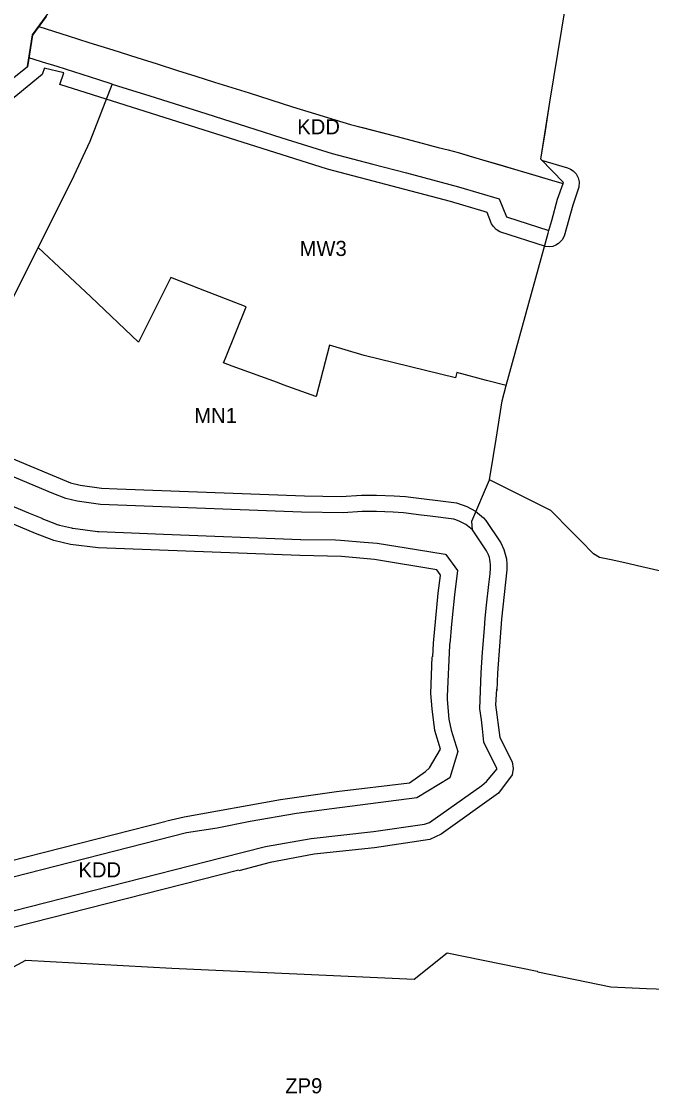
# Model space of a CAD drawing. Extents: x 7428103 to 7431580, y 5545880 to 5549002.
# Drawn here: x 7429564.3 to 7429795.6, y 5548339 to 5548732.6 of the extents above; entities that cross this region are included whole.
import ezdxf

# ---------------------------------------------------------------- set-up
doc = ezdxf.new("R2010")
doc.units = 0
for name, color, linetype in [('CZ_L_granica obszaru objętego planem', 7, 'Continuous'), ('CZ_L_linie rozgraniczające tereny o różnym przeznaczeniu oraz różnych warunkach ich zabudowy i zagospodarowania', 7, 'Continuous'), ('CZ_L_maksymalne nieprzekraczalne linie zabudowy', 7, 'Continuous'), ('CZ_L_opisy_linie rozgraniczające tereny o różnym przeznaczeniu oraz różnych warunkach ich zabudowy i zagospodarowania', 7, 'Continuous'), ('CZYŻYNY - REJON ULICY ŚLIWKOWEJ', 7, 'Continuous')]:
    doc.layers.add(name, color=color, linetype=linetype)

msp = doc.modelspace()

# ---------------------------------------------------------------- linework, layer by layer
at = {"layer": 'CZ_L_granica obszaru objętego planem'}
for p, q in [((7429568.3, 5548727.63), (7429578.43, 5548741.47)), ((7429566.53, 5548715.99), (7429568.3, 5548727.63)), ((7429557.12, 5548708.39), (7429566.53, 5548715.99))]:
    msp.add_line(p, q, dxfattribs=at)
at = {"layer": 'CZ_L_linie rozgraniczające tereny o różnym przeznaczeniu oraz różnych warunkach ich zabudowy i zagospodarowania'}
for p, q in [((7429573.67, 5548717.16), (7429567.06, 5548719.25)), ((7429574.92, 5548716.76), (7429573.67, 5548717.16)), ((7429577.41, 5548715.98), (7429574.92, 5548716.76)), ((7429592.65, 5548711.16), (7429577.41, 5548715.98)), ((7429597.65, 5548709.58), (7429592.65, 5548711.16)), ((7429589.51, 5548688.68), (7429597.65, 5548709.39)), ((7429597.65, 5548709.39), (7429597.65, 5548709.58)), ((7429597.65, 5548709.58), (7429605.05, 5548707.24)), ((7429605.05, 5548707.24), (7429611.04, 5548705.35)), ((7429611.04, 5548705.35), (7429632.29, 5548698.64)), ((7429632.29, 5548698.64), (7429649.92, 5548693.07)), ((7429649.92, 5548693.07), (7429659.92, 5548689.91)), ((7429582.78, 5548674.16), (7429589.51, 5548688.68)), ((7429659.92, 5548689.91), (7429678.32, 5548684.15)), ((7429678.32, 5548684.15), (7429693.32, 5548680.22)), ((7429693.32, 5548680.22), (7429705.58, 5548677.01)), ((7429705.58, 5548677.01), (7429724.7, 5548671.92)), ((7429570.43, 5548649.63), (7429582.78, 5548674.16)), ((7429724.7, 5548671.92), (7429739.68, 5548667.45)), ((7429761.04, 5548667.34), (7429763.06, 5548673.06)), ((7429739.68, 5548667.45), (7429742.32, 5548660.81)), ((7429758.9, 5548659.54), (7429761.04, 5548667.34)), ((7429742.32, 5548660.81), (7429757.88, 5548655.84)), ((7429757.88, 5548655.84), (7429758.9, 5548659.54)), ((7429750.54, 5548629.21), (7429757.6, 5548654.82)), ((7429757.6, 5548654.82), (7429757.88, 5548655.84)), ((7429559.62, 5548627.96), (7429570.43, 5548649.63)), ((7429589.72, 5548631.45), (7429570.43, 5548649.63)), ((7429619.11, 5548638.53), (7429616.9, 5548634.12)), ((7429629.35, 5548634.57), (7429619.11, 5548638.53)), ((7429589.72, 5548631.44), (7429589.72, 5548631.45)), ((7429607.23, 5548614.83), (7429589.72, 5548631.44)), ((7429616.9, 5548634.12), (7429607.23, 5548614.83)), ((7429646.75, 5548627.85), (7429629.35, 5548634.57)), ((7429639.14, 5548608.94), (7429646.75, 5548627.85)), ((7429742.22, 5548598.99), (7429750.54, 5548629.21)), ((7429677.36, 5548613.74), (7429672.42, 5548594.85)), ((7429690.04, 5548609.96), (7429677.36, 5548613.74)), ((7429638.45, 5548607.2), (7429639.14, 5548608.94)), ((7429723.54, 5548601.73), (7429690.04, 5548609.96)), ((7429641.66, 5548606.02), (7429638.45, 5548607.2)), ((7429658.29, 5548599.98), (7429641.66, 5548606.02)), ((7429724.1, 5548603.7), (7429723.54, 5548601.73)), ((7429735.01, 5548600.8), (7429724.1, 5548603.7)), ((7429660.4, 5548599.21), (7429658.29, 5548599.98)), ((7429742.22, 5548598.97), (7429735.01, 5548600.82)), ((7429735.01, 5548600.82), (7429735.01, 5548600.8)), ((7429672.34, 5548594.87), (7429660.4, 5548599.21)), ((7429740.78, 5548593.25), (7429742.22, 5548598.97)), ((7429742.22, 5548598.97), (7429742.22, 5548598.99)), ((7429672.42, 5548594.85), (7429672.34, 5548594.87)), ((7429738.53, 5548579.22), (7429740.78, 5548593.25)), ((7429737.58, 5548573.25), (7429738.53, 5548579.22)), ((7429736.14, 5548564.31), (7429737.58, 5548573.25)), ((7429575.56, 5548559.42), (7429547.85, 5548571.05)), ((7429729.59, 5548549.08), (7429736.14, 5548564.31)), ((7429743.2, 5548560.76), (7429736.14, 5548564.31)), ((7429542.1, 5548562.62), (7429566.86, 5548552.23)), ((7429749.78, 5548557.45), (7429743.2, 5548560.76)), ((7429580.56, 5548557.42), (7429575.56, 5548559.42)), ((7429584.77, 5548556.43), (7429580.56, 5548557.42)), ((7429593.34, 5548555.27), (7429584.77, 5548556.43)), ((7429758.61, 5548553.01), (7429749.78, 5548557.45)), ((7429667.04, 5548552.46), (7429593.34, 5548555.27)), ((7429682.42, 5548552.18), (7429667.04, 5548552.46)), ((7429689.38, 5548552.68), (7429682.42, 5548552.18)), ((7429694.65, 5548552.68), (7429689.38, 5548552.68)), ((7429700.7, 5548552.44), (7429694.65, 5548552.68)), ((7429704.53, 5548552.19), (7429700.7, 5548552.44)), ((7429766.08, 5548545.43), (7429758.61, 5548553.01)), ((7429566.86, 5548552.23), (7429571.73, 5548550.19)), ((7429571.73, 5548550.19), (7429571.76, 5548550.18)), ((7429571.76, 5548550.18), (7429571.8, 5548550.16)), ((7429571.8, 5548550.16), (7429577.18, 5548548)), ((7429711.05, 5548551.37), (7429704.53, 5548552.19)), ((7429714.28, 5548550.96), (7429711.05, 5548551.37)), ((7429723.01, 5548549.91), (7429714.28, 5548550.96)), ((7429723.37, 5548549.78), (7429723.01, 5548549.91)), ((7429725, 5548549.19), (7429723.37, 5548549.78)), ((7429727.4, 5548547.89), (7429725, 5548549.19)), ((7429729.84, 5548545.9), (7429729.59, 5548549.08)), ((7429577.18, 5548548), (7429577.26, 5548547.98)), ((7429577.26, 5548547.98), (7429577.32, 5548547.94)), ((7429577.32, 5548547.94), (7429577.91, 5548547.77)), ((7429577.91, 5548547.77), (7429578.21, 5548547.7)), ((7429578.21, 5548547.7), (7429582.72, 5548546.64)), ((7429582.72, 5548546.64), (7429582.92, 5548546.62)), ((7429582.92, 5548546.62), (7429583.19, 5548546.55)), ((7429583.19, 5548546.55), (7429592.24, 5548545.33)), ((7429592.24, 5548545.33), (7429592.6, 5548545.31)), ((7429592.6, 5548545.31), (7429592.72, 5548545.29)), ((7429592.72, 5548545.29), (7429601.75, 5548544.94)), ((7429601.75, 5548544.94), (7429616.46, 5548544.38)), ((7429729.84, 5548545.9), (7429727.4, 5548547.89)), ((7429733.01, 5548541.2), (7429729.84, 5548545.9)), ((7429771.75, 5548539.67), (7429766.08, 5548545.43)), ((7429616.46, 5548544.38), (7429666.71, 5548542.46)), ((7429666.71, 5548542.46), (7429666.8, 5548542.46)), ((7429666.8, 5548542.46), (7429666.81, 5548542.46)), ((7429666.81, 5548542.46), (7429679.61, 5548542.23)), ((7429679.61, 5548542.23), (7429681.44, 5548542.2)), ((7429681.44, 5548542.2), (7429690.09, 5548541.47)), ((7429690.09, 5548541.47), (7429694.85, 5548541.02)), ((7429694.85, 5548541.02), (7429709.29, 5548538.68)), ((7429735.01, 5548538.25), (7429733.01, 5548541.2)), ((7429709.29, 5548538.68), (7429719.81, 5548536.98)), ((7429719.81, 5548536.98), (7429720.07, 5548536.94)), ((7429720.07, 5548536.94), (7429724.35, 5548531.02)), ((7429735.69, 5548536.82), (7429735.01, 5548538.25)), ((7429736.03, 5548535.83), (7429735.69, 5548536.82)), ((7429771.97, 5548539.45), (7429771.75, 5548539.67)), ((7429774.24, 5548537.14), (7429771.97, 5548539.45)), ((7429776.48, 5548535.76), (7429774.24, 5548537.14)), ((7429736.23, 5548535.06), (7429736.03, 5548535.83)), ((7429736.25, 5548534.95), (7429736.23, 5548535.06)), ((7429736.37, 5548534.32), (7429736.25, 5548534.95)), ((7429736.49, 5548533.15), (7429736.37, 5548534.32)), ((7429736.5, 5548531.85), (7429736.49, 5548533.15)), ((7429780.73, 5548534.95), (7429776.48, 5548535.76)), ((7429786.91, 5548533.53), (7429780.73, 5548534.95)), ((7429790.45, 5548532.71), (7429786.91, 5548533.53)), ((7429802.09, 5548530.01), (7429790.45, 5548532.71)), ((7429724.35, 5548531.02), (7429723.24, 5548522.07)), ((7429735.83, 5548525.86), (7429736.29, 5548529.74)), ((7429736.29, 5548529.74), (7429736.5, 5548531.85)), ((7429734.94, 5548518.26), (7429735.83, 5548525.86)), ((7429723.24, 5548522.07), (7429722.43, 5548513.8)), ((7429734.54, 5548513.55), (7429734.94, 5548518.26)), ((7429722.43, 5548513.8), (7429722.05, 5548509.96)), ((7429734.23, 5548509.77), (7429734.54, 5548513.55)), ((7429722.05, 5548509.96), (7429721.6, 5548505.33)), ((7429733.53, 5548501.06), (7429734.23, 5548509.77)), ((7429721.6, 5548505.33), (7429721.44, 5548503.76)), ((7429721.42, 5548503.5), (7429720.58, 5548484.92)), ((7429721.44, 5548503.57), (7429721.42, 5548503.5)), ((7429721.44, 5548503.76), (7429721.44, 5548503.57)), ((7429732.99, 5548493.43), (7429733.53, 5548501.06)), ((7429732.49, 5548480.24), (7429732.99, 5548493.43)), ((7429720.58, 5548484.92), (7429720.52, 5548483.63)), ((7429720.52, 5548483.63), (7429721.17, 5548476.46)), ((7429733.1, 5548476.2), (7429732.49, 5548480.24)), ((7429721.17, 5548476.46), (7429722, 5548472.38)), ((7429733.5, 5548472.85), (7429733.1, 5548476.2)), ((7429722, 5548472.38), (7429722, 5548472.38)), ((7429722, 5548472.38), (7429724.42, 5548464.58)), ((7429733.97, 5548467.96), (7429733.5, 5548472.85)), ((7429734.4, 5548467.1), (7429733.97, 5548467.96)), ((7429738.88, 5548458.19), (7429734.4, 5548467.1)), ((7429724.42, 5548464.58), (7429724.41, 5548464.57)), ((7429735.02, 5548453.51), (7429738.88, 5548458.19)), ((7429721.57, 5548454.89), (7429709.45, 5548447.55)), ((7429714.03, 5548438.55), (7429733.21, 5548452.09)), ((7429733.21, 5548452.09), (7429733.23, 5548452.11)), ((7429733.23, 5548452.11), (7429735.02, 5548453.51)), ((7429709.45, 5548447.55), (7429678.17, 5548443.56)), ((7429678.17, 5548443.56), (7429665.23, 5548441.84)), ((7429648.29, 5548438.84), (7429636.1, 5548436.45)), ((7429665.23, 5548441.84), (7429648.29, 5548438.84)), ((7429712.21, 5548437.85), (7429714.03, 5548438.55)), ((7429624.89, 5548434.67), (7429555.85, 5548417.11)), ((7429636.1, 5548436.45), (7429624.89, 5548434.67)), ((7429670.63, 5548432.65), (7429693.48, 5548435.23)), ((7429693.48, 5548435.23), (7429712.21, 5548437.85)), ((7429653.92, 5548429.67), (7429670.63, 5548432.65)), ((7429637.98, 5548425.61), (7429653.92, 5548429.67)), ((7429549.78, 5548403.19), (7429637.98, 5548425.61)), ((7429541.3, 5548374.61), (7429565.87, 5548387.95)), ((7429565.87, 5548387.95), (7429619.5, 5548385.06)), ((7429708.48, 5548380.98), (7429720.54, 5548390.67)), ((7429720.54, 5548390.67), (7429753.57, 5548383.95)), ((7429619.5, 5548385.06), (7429708.48, 5548380.98)), ((7429753.57, 5548383.95), (7429753.84, 5548383.66)), ((7429753.84, 5548383.66), (7429780.61, 5548378.2)), ((7429780.61, 5548378.2), (7429793.66, 5548377.55)), ((7429793.66, 5548377.55), (7429810.39, 5548377.05))]:
    msp.add_line(p, q, dxfattribs=at)
for points in [[(7429763.06, 5548673.06), (7429763.11, 5548673.05), (7429763.26, 5548673.46), (7429759.07, 5548677.72), (7429754.88, 5548681.98), (7429754.88, 5548681.98), (7429758.28, 5548702.89), (7429762.63, 5548729.74), (7429762.63, 5548729.74), (7429766.98, 5548756.58), (7429771.8, 5548786.29), (7429776.62, 5548815.99), (7429780.95, 5548842.67), (7429785.27, 5548869.36), (7429787.15, 5548880.67)], [(7429570.63, 5548730.7), (7429568.31, 5548727.53), (7429566.55, 5548715.89), (7429557.13, 5548708.28)], [(7429570.63, 5548730.7), (7429581.38, 5548727.31), (7429589.04, 5548724.89), (7429597.85, 5548722.1), (7429606.66, 5548719.32), (7429614.11, 5548716.97), (7429621.55, 5548714.61), (7429628.33, 5548712.47), (7429635.11, 5548710.32), (7429641.48, 5548708.31), (7429647.84, 5548706.31), (7429655.79, 5548703.79), (7429663.75, 5548701.28), (7429685.05, 5548694.79), (7429701.74, 5548690.41), (7429709.5, 5548688.38), (7429717.26, 5548686.35), (7429720.89, 5548685.4), (7429724.53, 5548684.45), (7429733.52, 5548681.81), (7429746.5, 5548677.94), (7429758.86, 5548674.25), (7429763.06, 5548673.06)], [(7429724.41, 5548464.57), (7429721.57, 5548454.89)]]:
    msp.add_lwpolyline(points, dxfattribs=at)
at = {"layer": 'CZ_L_maksymalne nieprzekraczalne linie zabudowy'}
for points in [[(7429572.8, 5548715.52), (7429571.94, 5548713.05), (7429534.01, 5548681.96), (7429503.84, 5548660.58), (7429482.42, 5548648.2), (7429454.26, 5548629.06)], [(7429755.22, 5548681.63), (7429764.75, 5548678.82), (7429765.86, 5548678.37), (7429766.82, 5548677.73), (7429767.9, 5548676.6), (7429768.67, 5548675.2), (7429769.03, 5548673.64), (7429768.92, 5548671.77), (7429766.66, 5548665.15), (7429763.51, 5548653.79), (7429762.77, 5548652.37), (7429761.43, 5548651.01), (7429760.41, 5548650.4), (7429759.29, 5548650.01), (7429758.07, 5548649.85), (7429756.59, 5548649.99), (7429739.88, 5548655.32), (7429738.55, 5548656.14), (7429737.49, 5548657.25), (7429736.87, 5548658.3), (7429735.19, 5548662.5), (7429734.1, 5548662.86), (7429721.82, 5548666.48), (7429676.61, 5548678.39), (7429578.4, 5548709.37), (7429579.86, 5548713.75), (7429572.69, 5548715.43)], [(7429715.23, 5548499.33), (7429715.47, 5548504.35), (7429717.27, 5548522.67), (7429718.08, 5548529.18), (7429718.01, 5548529.54), (7429716.73, 5548531.32), (7429693.9, 5548535.08), (7429681.78, 5548536.15), (7429666.49, 5548536.47), (7429592.48, 5548539.29), (7429582.27, 5548540.62), (7429576.21, 5548542.01), (7429569.46, 5548544.64), (7429539.67, 5548557.14), (7429503.52, 5548573.95), (7429443.6, 5548608.35), (7429441.12, 5548609), (7429437.2, 5548605.98), (7429357.8, 5548506.71), (7429357.6, 5548502.44), (7429357.83, 5548501.41), (7429364.53, 5548490.43), (7429366.81, 5548484.98)], [(7429548.5, 5548577.29), (7429582.33, 5548563.17), (7429585.8, 5548562.35), (7429593.67, 5548561.28), (7429599.39, 5548561.04), (7429668.24, 5548558.44), (7429681.68, 5548558.19), (7429689.15, 5548558.67), (7429694.65, 5548558.68), (7429701.07, 5548558.43), (7429705.28, 5548558.15), (7429723.92, 5548555.84), (7429727.79, 5548554.5), (7429730.88, 5548552.77), (7429733.89, 5548550.32), (7429734.69, 5548549.43), (7429740.27, 5548541.13), (7429741.36, 5548538.77), (7429742.28, 5548535.34), (7429742.49, 5548533.38), (7429742.47, 5548531.3), (7429740.52, 5548513.12), (7429739, 5548493.37), (7429738.75, 5548487)], [(7429617.63, 5548439.11), (7429623.98, 5548440.62), (7429659.34, 5548446.97), (7429679.98, 5548449.94), (7429706.66, 5548453.04), (7429712.54, 5548457.18), (7429714.11, 5548458.63), (7429718.11, 5548465.46), (7429716.07, 5548472.3), (7429714.99, 5548480.18), (7429714.51, 5548485.82), (7429715.05, 5548499.33)], [(7429738.61, 5548487.43), (7429738.34, 5548481.76), (7429739.9, 5548469.67), (7429744.35, 5548460.73), (7429744.82, 5548458.36), (7429744.42, 5548455.96), (7429739.4, 5548449.33), (7429718.28, 5548434.17), (7429714.22, 5548432.23), (7429693.91, 5548429.24), (7429671.73, 5548426.83), (7429655.62, 5548423.79), (7429644.04, 5548420.8)], [(7429559.77, 5548424.31), (7429617.45, 5548438.97)], [(7429644.04, 5548420.97), (7429547.33, 5548396.38)]]:
    msp.add_lwpolyline(points, dxfattribs=at)
at = {"layer": 'CZYŻYNY - REJON ULICY ŚLIWKOWEJ'}
msp.add_line((7429763.11, 5548673.05), (7429763.26, 5548673.46), dxfattribs=at)
for points in [[(7429763.26, 5548673.46), (7429759.07, 5548677.72), (7429754.88, 5548681.98), (7429756.58, 5548692.44), (7429758.28, 5548702.89), (7429762.63, 5548729.74), (7429766.98, 5548756.58)], [(7429573.38, 5548734.45), (7429570.63, 5548730.7), (7429581.38, 5548727.31), (7429589.04, 5548724.89), (7429597.85, 5548722.1), (7429606.66, 5548719.32), (7429614.11, 5548716.97), (7429621.55, 5548714.61), (7429628.33, 5548712.47), (7429635.11, 5548710.32), (7429641.48, 5548708.31), (7429647.84, 5548706.31), (7429655.79, 5548703.79), (7429663.75, 5548701.28), (7429685.05, 5548694.79), (7429689.43, 5548693.64), (7429701.74, 5548690.41), (7429709.5, 5548688.38), (7429717.26, 5548686.35), (7429720.89, 5548685.4), (7429724.53, 5548684.45), (7429729.02, 5548683.13), (7429733.52, 5548681.81), (7429740.01, 5548679.88), (7429746.5, 5548677.94), (7429752.68, 5548676.1), (7429758.86, 5548674.25), (7429760.96, 5548673.66), (7429763.06, 5548673.06), (7429763.11, 5548673.05)]]:
    msp.add_lwpolyline(points, dxfattribs=at)

# ---------------------------------------------------------------- texts
at = {"layer": 'CZ_L_opisy_linie rozgraniczające tereny o różnym przeznaczeniu oraz różnych warunkach ich zabudowy i zagospodarowania'}
for s, p in [('KDD', (7429665.51, 5548691.14)), ('MW3', (7429666.37, 5548646.48)), ('MN1', (7429627.73, 5548585.15)), ('KDD', (7429585.2, 5548418.38)), ('ZP9', (7429661.11, 5548339.09))]:
    msp.add_text(s, height=5.549, dxfattribs=at).set_placement(p)

doc.saveas('drawing.dxf')
